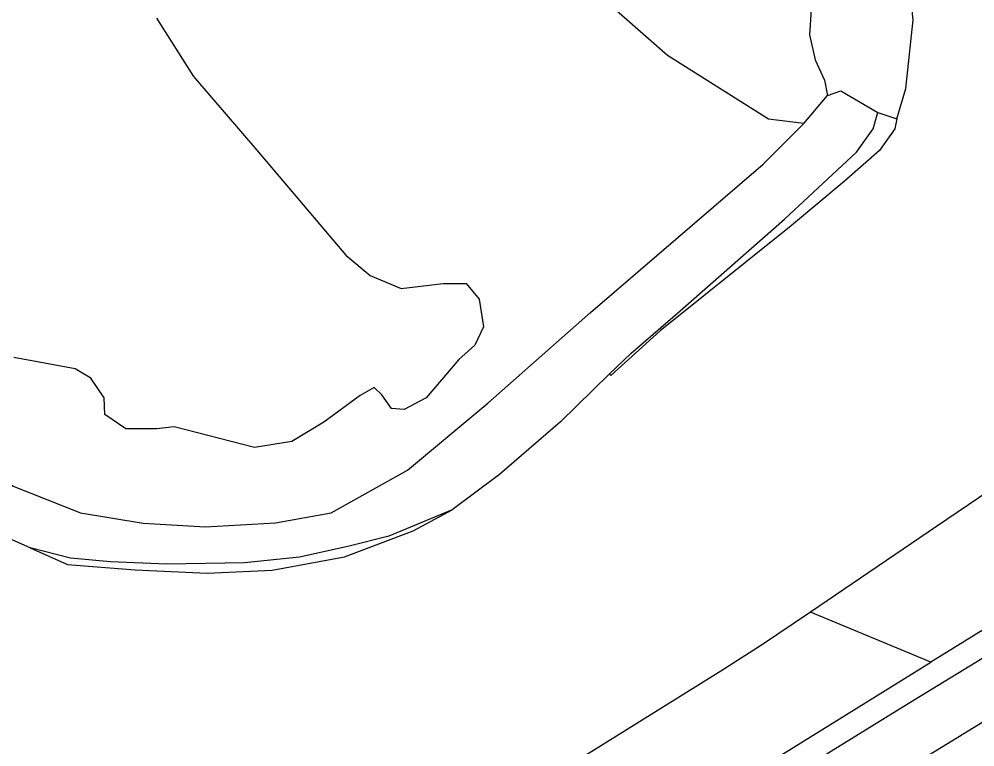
# Model space of a CAD drawing. Extents: x 157466 to 158888, y 383063 to 384677.
# Drawn here: x 157780.1 to 157844.3, y 383150.6 to 383199.4 of the extents above; entities that cross this region are included whole.
import ezdxf

# ---------------------------------------------------------------- set-up
doc = ezdxf.new("R2010")
doc.units = 0
for name, color, linetype in [('IMGEO_Berm_groen', 7, 'Continuous'), ('IMGEO_Meer_plas_ven_vijver', 7, 'Continuous'), ('IMGEO_Moeras', 7, 'Continuous'), ('IMGEO_Rijbaan_autoweg', 7, 'Continuous'), ('IMGEO_Rijbaan_lokaal_gesloten', 7, 'Continuous'), ('IMGEO_Rijbaan_regionaal_gesloten', 7, 'Continuous')]:
    doc.layers.add(name, color=color, linetype=linetype)

msp = doc.modelspace()

# ---------------------------------------------------------------- linework, layer by layer
at = {"layer": 'IMGEO_Berm_groen'}
for points in [[(157839.027, 383192.729), (157839.647, 383194.773), (157840.136, 383199.381), (157839.726, 383203.111)], [(157839.027, 383192.729), (157838.9, 383192.057), (157837.877, 383190.612), (157835.498, 383188.512), (157831.831, 383185.455), (157823.142, 383178.506), (157819.843, 383175.493), (157819.733, 383175.587)], [(157819.733, 383175.587), (157816.449, 383172.395), (157812.374, 383168.852), (157809.178, 383166.495)], [(157780.868, 383163.925), (157778.257, 383165.084), (157775.731, 383166.728), (157774.153, 383168.041), (157773.335, 383169.016), (157769.7, 383174.229)], [(157780.868, 383163.925), (157783.372, 383162.814), (157787.906, 383162.465), (157792.748, 383162.243), (157797.097, 383162.442), (157801.967, 383163.329), (157806.578, 383165.069), (157809.178, 383166.495)]]:
    msp.add_lwpolyline(points, dxfattribs=at)
at = {"layer": 'IMGEO_Meer_plas_ven_vijver'}
for points in [[(157784.777, 383220.396), (157788.263, 383222.797), (157792.648, 383224.736), (157795.912, 383225.813), (157800.195, 383225.977), (157804.559, 383225.779), (157808.737, 383225.039), (157812.551, 383223.793), (157816.923, 383221.628), (157821.272, 383218.653), (157825.301, 383215.303), (157829.111, 383211.937), (157831.657, 383208.756), (157832.679, 383204.671), (157833.309, 383200.392), (157833.162, 383198.371), (157833.546, 383196.687), (157834.187, 383195.319), (157834.391, 383194.293)], [(157832.792, 383192.419), (157830.428, 383192.711), (157823.642, 383196.981), (157815.09, 383204.502), (157807.336, 383212.593), (157798.214, 383214.872), (157790.802, 383215.442), (157786.127, 383218.633), (157784.777, 383220.396)], [(157789.347, 383199.491), (157791.822, 383195.562), (157796.082, 383190.635), (157802.048, 383183.574), (157803.676, 383182.214), (157805.773, 383181.338), (157808.582, 383181.667), (157810.135, 383181.681), (157811.005, 383180.633), (157811.283, 383178.776), (157810.713, 383177.543), (157809.636, 383176.566), (157807.443, 383174.009), (157805.966, 383173.222), (157805.115, 383173.282), (157804.464, 383174.201), (157803.943, 383174.703), (157803.018, 383174.158), (157800.572, 383172.364), (157798.415, 383171.081), (157795.929, 383170.664), (157790.518, 383172.066), (157789.36, 383171.932), (157787.275, 383171.925), (157785.881, 383172.874), (157785.82, 383174.001), (157784.935, 383175.331), (157783.877, 383175.945), (157779.772, 383176.712)], [(157832.792, 383192.419), (157834.391, 383194.293)]]:
    msp.add_lwpolyline(points, dxfattribs=at)
at = {"layer": 'IMGEO_Moeras'}
for points in [[(157834.391, 383194.293), (157835.274, 383194.598), (157837.748, 383193.161)], [(157819.733, 383175.587), (157821.194, 383177.007), (157824.501, 383179.849), (157831.494, 383186.002), (157836.325, 383190.486), (157837.452, 383192.056), (157837.748, 383193.161)], [(157837.748, 383193.161), (157839.027, 383192.729)], [(157771.75, 383175.848), (157772.864, 383174.106), (157775.233, 383171.23), (157777.252, 383169.811), (157779.72, 383168.077), (157784.251, 383166.286), (157788.438, 383165.598), (157792.633, 383165.336), (157797.336, 383165.604), (157801.062, 383166.28), (157806.2, 383169.142), (157811.585, 383173.65), (157818.477, 383179.729), (157830.051, 383189.69), (157832.792, 383192.419)], [(157809.178, 383166.495), (157804.942, 383164.73), (157802.283, 383164.049), (157798.933, 383163.31), (157795.247, 383162.929), (157790.028, 383162.85), (157786.265, 383162.999), (157783.563, 383163.248), (157780.868, 383163.925)]]:
    msp.add_lwpolyline(points, dxfattribs=at)
at = {"layer": 'IMGEO_Rijbaan_autoweg'}
for points in [[(157855.566, 383199.506), (157856.899, 383197.423), (157857.884, 383195.261), (157858.684, 383192.666), (157859.146, 383189.981), (157859.253, 383187.649), (157859.115, 383185.116), (157858.606, 383182.64), (157857.912, 383180.507), (157856.698, 383178.048), (157855.239, 383175.932), (157853.499, 383173.99), (157851.744, 383172.323), (157849.454, 383170.617), (157841.696, 383165.357), (157833.241, 383159.628)], [(157883.653, 383182.477), (157881.622, 383181.231), (157871.354, 383174.865), (157860.153, 383167.914), (157849.693, 383161.439), (157841.31, 383156.253)], [(157841.31, 383156.253), (157833.241, 383159.628)]]:
    msp.add_lwpolyline(points, dxfattribs=at)
at = {"layer": 'IMGEO_Rijbaan_lokaal_gesloten'}
for points in [[(157833.241, 383159.628), (157829.959, 383157.397), (157827.228, 383155.652), (157820.574, 383151.518), (157811.333, 383145.77), (157802.303, 383140.218), (157790.64, 383132.924), (157784.127, 383128.91), (157780.771, 383126.837), (157777.67, 383125.113), (157774.219, 383123.196), (157769.519, 383120.772), (157764.937, 383118.477), (157759.871, 383116.035), (157756.35, 383114.421), (157753.871, 383113.395)], [(157742.241, 383101.737), (157744.503, 383102.53), (157748.327, 383104.014), (157757.104, 383107.333), (157762.931, 383109.672), (157768.506, 383112.188), (157774.039, 383114.998), (157779.721, 383118.166), (157789.739, 383124.312), (157800.32, 383130.851), (157811.034, 383137.47), (157820.807, 383143.567), (157831.48, 383150.154), (157841.31, 383156.253)]]:
    msp.add_lwpolyline(points, dxfattribs=at)
at = {"layer": 'IMGEO_Rijbaan_regionaal_gesloten'}
for points in [[(157913.341, 383194.116), (157889.349, 383179.52), (157857.728, 383160.152), (157837.751, 383147.916), (157794.84, 383121.634)], [(157884.657, 383180.939), (157882.554, 383179.659), (157878.8, 383177.366), (157868.94, 383171.316), (157862.81, 383167.604), (157856.887, 383163.977), (157849.155, 383159.244), (157845.949, 383157.222), (157839.795, 383153.47), (157829.897, 383147.362), (157823.446, 383143.428), (157811.943, 383136.384), (157807.716, 383133.779), (157800.052, 383129.09), (157794.629, 383125.703), (157793.239, 383124.775)]]:
    msp.add_lwpolyline(points, dxfattribs=at)

doc.saveas('drawing.dxf')
